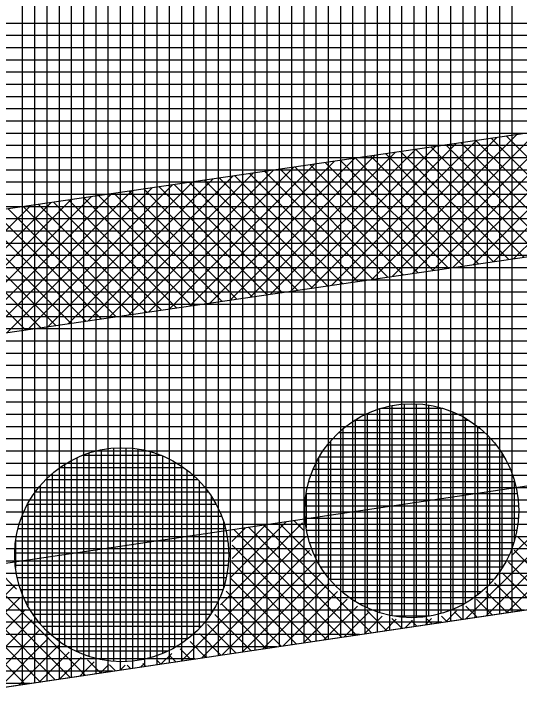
# Model space of a CAD drawing. Extents: x -565346 to -564154, y -1097386 to -1095620.
# Drawn here: x -564954.61 to -564946.35, y -1095814.78 to -1095803.43 of the extents above; entities that cross this region are included whole.
import ezdxf

# ---------------------------------------------------------------- set-up
doc = ezdxf.new("R2010")
doc.units = 0
for name, color, linetype in [('Vrstva 1', 7, 'Continuous'), ('Vrstva 41', 7, 'Continuous'), ('Vrstva 42', 7, 'Continuous'), ('Vrstva 43', 7, 'Continuous'), ('Vrstva 44', 7, 'Continuous')]:
    doc.layers.add(name, color=color, linetype=linetype)

msp = doc.modelspace()

# ---------------------------------------------------------------- linework, layer by layer
at = {"layer": 'Vrstva 1'}
msp.add_line((-565025.24, -1095824.91), (-564877.52, -1095802.97), dxfattribs=at)
at = {"layer": 'Vrstva 41'}
for p, q in [((-564947.1, -1095807.529), (-564944.733, -1095805.162)), ((-564946.769, -1095807.48), (-564944.402, -1095805.114)), ((-564946.438, -1095807.432), (-564944.071, -1095805.066)), ((-564947.762, -1095807.625), (-564945.396, -1095805.259)), ((-564947.431, -1095807.577), (-564945.065, -1095805.211)), ((-564948.425, -1095807.722), (-564946.058, -1095805.356)), ((-564948.094, -1095807.674), (-564945.727, -1095805.307)), ((-564949.418, -1095807.867), (-564947.052, -1095805.501)), ((-564949.087, -1095807.819), (-564946.72, -1095805.452)), ((-564948.756, -1095807.77), (-564946.389, -1095805.404)), ((-564945.284, -1095807.264), (-564947.048, -1095805.5)), ((-564945.037, -1095807.228), (-564946.801, -1095805.464)), ((-564944.79, -1095807.192), (-564946.554, -1095805.428)), ((-564950.081, -1095807.964), (-564947.714, -1095805.597)), ((-564949.749, -1095807.915), (-564947.383, -1095805.549)), ((-564946.024, -1095807.372), (-564947.788, -1095805.608)), ((-564945.777, -1095807.336), (-564947.541, -1095805.572)), ((-564945.531, -1095807.3), (-564947.294, -1095805.536)), ((-564950.743, -1095808.06), (-564948.376, -1095805.694)), ((-564950.412, -1095808.012), (-564948.045, -1095805.645)), ((-564946.765, -1095807.48), (-564948.528, -1095805.716)), ((-564946.518, -1095807.444), (-564948.282, -1095805.68)), ((-564946.271, -1095807.408), (-564948.035, -1095805.644)), ((-564951.736, -1095808.205), (-564949.37, -1095805.839)), ((-564951.405, -1095808.157), (-564949.039, -1095805.79)), ((-564951.074, -1095808.109), (-564948.708, -1095805.742)), ((-564947.505, -1095807.588), (-564949.269, -1095805.824)), ((-564947.258, -1095807.552), (-564949.022, -1095805.788)), ((-564947.011, -1095807.516), (-564948.775, -1095805.752)), ((-564952.399, -1095808.302), (-564950.032, -1095805.935)), ((-564952.068, -1095808.254), (-564949.701, -1095805.887)), ((-564948.246, -1095807.696), (-564950.009, -1095805.932)), ((-564947.999, -1095807.66), (-564949.763, -1095805.896)), ((-564947.752, -1095807.624), (-564949.516, -1095805.86)), ((-564953.061, -1095808.399), (-564950.695, -1095806.032)), ((-564952.73, -1095808.35), (-564950.363, -1095805.984)), ((-564948.986, -1095807.804), (-564950.75, -1095806.04)), ((-564948.739, -1095807.768), (-564950.503, -1095806.004)), ((-564948.492, -1095807.732), (-564950.256, -1095805.968)), ((-564954.055, -1095808.544), (-564951.688, -1095806.177)), ((-564953.723, -1095808.495), (-564951.357, -1095806.129)), ((-564953.392, -1095808.447), (-564951.026, -1095806.08)), ((-564949.973, -1095807.948), (-564951.737, -1095806.184)), ((-564949.727, -1095807.912), (-564951.49, -1095806.148)), ((-564949.48, -1095807.876), (-564951.244, -1095806.112)), ((-564949.233, -1095807.84), (-564950.997, -1095806.076)), ((-564954.717, -1095808.64), (-564952.35, -1095806.274)), ((-564954.386, -1095808.592), (-564952.019, -1095806.225)), ((-564950.714, -1095808.056), (-564952.478, -1095806.292)), ((-564950.467, -1095808.02), (-564952.231, -1095806.256)), ((-564950.22, -1095807.984), (-564951.984, -1095806.22)), ((-564955.379, -1095808.737), (-564953.013, -1095806.37)), ((-564955.048, -1095808.689), (-564952.682, -1095806.322)), ((-564951.454, -1095808.164), (-564953.218, -1095806.4)), ((-564951.207, -1095808.128), (-564952.971, -1095806.364)), ((-564950.961, -1095808.092), (-564952.724, -1095806.328)), ((-564956.373, -1095808.882), (-564954.006, -1095806.515)), ((-564956.042, -1095808.834), (-564953.675, -1095806.467)), ((-564955.71, -1095808.785), (-564953.344, -1095806.419)), ((-564952.195, -1095808.272), (-564953.959, -1095806.508)), ((-564951.948, -1095808.236), (-564953.712, -1095806.472)), ((-564951.701, -1095808.2), (-564953.465, -1095806.436)), ((-564956.704, -1095808.93), (-564954.337, -1095806.564)), ((-564952.935, -1095808.38), (-564954.699, -1095806.616)), ((-564952.688, -1095808.344), (-564954.452, -1095806.58)), ((-564952.442, -1095808.308), (-564954.205, -1095806.544)), ((-564953.676, -1095808.488), (-564955.44, -1095806.725)), ((-564953.429, -1095808.452), (-564955.193, -1095806.689)), ((-564953.182, -1095808.416), (-564954.946, -1095806.653)), ((-564954.416, -1095808.596), (-564956.18, -1095806.833)), ((-564954.169, -1095808.56), (-564955.933, -1095806.797)), ((-564953.923, -1095808.524), (-564955.686, -1095806.761)), ((-564947.217, -1095813.322), (-564944.926, -1095811.031)), ((-564946.466, -1095812.288), (-564945.175, -1095810.997)), ((-564946.885, -1095813.272), (-564944.882, -1095811.269)), ((-564946.553, -1095813.223), (-564944.813, -1095811.483)), ((-564951.23, -1095813.092), (-564949.889, -1095811.751)), ((-564951.072, -1095812.651), (-564950.158, -1095811.737)), ((-564949.743, -1095812.285), (-564950.274, -1095811.754)), ((-564949.868, -1095811.878), (-564950.028, -1095811.718)), ((-564951.046, -1095812.06), (-564950.822, -1095811.835)), ((-564951.039, -1095812.336), (-564950.49, -1095811.786)), ((-564949.253, -1095813.624), (-564951.013, -1095811.864)), ((-564949.007, -1095813.588), (-564950.767, -1095811.827)), ((-564948.76, -1095813.551), (-564950.521, -1095811.791)), ((-564951.868, -1095814.012), (-564949.844, -1095811.989)), ((-564945.313, -1095813.039), (-564946.364, -1095811.988)), ((-564951.535, -1095813.963), (-564949.775, -1095812.203)), ((-564949.499, -1095813.661), (-564951.04, -1095812.12)), ((-564945.559, -1095813.075), (-564946.432, -1095812.202)), ((-564951.203, -1095813.914), (-564949.687, -1095812.397)), ((-564949.746, -1095813.697), (-564951.046, -1095812.397)), ((-564945.805, -1095813.112), (-564946.521, -1095812.396)), ((-564953.686, -1095814.282), (-564955.446, -1095812.522)), ((-564953.44, -1095814.246), (-564955.2, -1095812.486)), ((-564954.566, -1095812.837), (-564954.953, -1095812.449)), ((-564954.178, -1095814.356), (-564955.939, -1095812.595)), ((-564953.932, -1095814.319), (-564955.692, -1095812.559)), ((-564949.992, -1095813.734), (-564951.073, -1095812.653)), ((-564950.871, -1095813.864), (-564949.58, -1095812.573)), ((-564946.052, -1095813.149), (-564946.627, -1095812.573)), ((-564956.518, -1095814.703), (-564954.584, -1095812.769)), ((-564950.539, -1095813.815), (-564949.456, -1095812.733)), ((-564946.298, -1095813.185), (-564946.751, -1095812.732)), ((-564954.425, -1095814.392), (-564956.018, -1095812.799)), ((-564950.238, -1095813.77), (-564951.136, -1095812.873)), ((-564950.207, -1095813.766), (-564949.317, -1095812.876)), ((-564946.544, -1095813.222), (-564946.89, -1095812.875)), ((-564956.186, -1095814.654), (-564954.511, -1095812.979)), ((-564950.484, -1095813.807), (-564951.22, -1095813.072)), ((-564949.875, -1095813.716), (-564949.162, -1095813.004)), ((-564949.542, -1095813.667), (-564948.99, -1095813.115)), ((-564947.037, -1095813.295), (-564947.217, -1095813.115)), ((-564946.79, -1095813.258), (-564947.045, -1095813.004)), ((-564955.854, -1095814.604), (-564954.418, -1095813.169)), ((-564949.21, -1095813.618), (-564948.8, -1095813.207)), ((-564948.514, -1095813.514), (-564948.835, -1095813.193)), ((-564947.549, -1095813.371), (-564947.37, -1095813.192)), ((-564947.283, -1095813.331), (-564947.407, -1095813.207)), ((-564955.522, -1095814.555), (-564954.307, -1095813.341)), ((-564950.731, -1095813.844), (-564951.322, -1095813.252)), ((-564948.878, -1095813.568), (-564948.59, -1095813.28)), ((-564948.546, -1095813.519), (-564948.356, -1095813.33)), ((-564948.268, -1095813.478), (-564948.428, -1095813.318)), ((-564947.881, -1095813.42), (-564947.779, -1095813.318)), ((-564947.775, -1095813.405), (-564947.851, -1095813.329)), ((-564947.529, -1095813.368), (-564947.617, -1095813.28)), ((-564950.977, -1095813.88), (-564951.441, -1095813.416)), ((-564948.214, -1095813.47), (-564948.092, -1095813.348)), ((-564948.022, -1095813.441), (-564948.114, -1095813.349)), ((-564955.189, -1095814.506), (-564954.18, -1095813.496)), ((-564951.223, -1095813.917), (-564951.576, -1095813.564)), ((-564954.857, -1095814.456), (-564954.037, -1095813.636)), ((-564954.525, -1095814.407), (-564953.878, -1095813.76)), ((-564951.469, -1095813.953), (-564951.726, -1095813.696)), ((-564954.193, -1095814.358), (-564953.702, -1095813.867)), ((-564952.2, -1095814.062), (-564952.026, -1095813.888)), ((-564951.716, -1095813.99), (-564951.892, -1095813.813)), ((-564953.861, -1095814.308), (-564953.509, -1095813.957)), ((-564953.193, -1095814.209), (-564953.407, -1095813.996)), ((-564952.208, -1095814.063), (-564952.277, -1095813.994)), ((-564951.962, -1095814.026), (-564952.075, -1095813.913)), ((-564953.528, -1095814.259), (-564953.295, -1095814.026)), ((-564953.196, -1095814.21), (-564953.058, -1095814.072)), ((-564952.947, -1095814.173), (-564953.046, -1095814.074)), ((-564952.864, -1095814.16), (-564952.786, -1095814.082)), ((-564952.701, -1095814.136), (-564952.756, -1095814.081)), ((-564952.532, -1095814.111), (-564952.467, -1095814.046)), ((-564952.454, -1095814.1), (-564952.502, -1095814.052))]:
    msp.add_line(p, q, dxfattribs=at)
at = {"layer": 'Vrstva 42'}
for points in [[(-565024.199, -1095816.759), (-565023.91, -1095818.738), (-564932.849, -1095805.449), (-564933.138, -1095803.47)], [(-565025.19, -1095822.881), (-565025.24, -1095824.91), (-564931.925, -1095811.05), (-564932.23, -1095809.074)]]:
    msp.add_lwpolyline(points, close=True, dxfattribs=at)
at = {"layer": 'Vrstva 43'}
for p, q in [((-564946.87, -1095798.109), (-564946.87, -1095813.27)), ((-564946.67, -1095798.079), (-564946.67, -1095813.24)), ((-564946.47, -1095798.049), (-564946.47, -1095813.211)), ((-564947.67, -1095798.227), (-564947.67, -1095813.389)), ((-564947.47, -1095798.198), (-564947.47, -1095813.359)), ((-564947.27, -1095798.168), (-564947.27, -1095813.33)), ((-564947.07, -1095798.138), (-564947.07, -1095813.3)), ((-564948.47, -1095798.346), (-564948.47, -1095813.508)), ((-564948.27, -1095798.317), (-564948.27, -1095813.478)), ((-564948.07, -1095798.287), (-564948.07, -1095813.448)), ((-564947.87, -1095798.257), (-564947.87, -1095813.419)), ((-564949.07, -1095798.435), (-564949.07, -1095813.597)), ((-564948.87, -1095798.406), (-564948.87, -1095813.567)), ((-564948.67, -1095798.376), (-564948.67, -1095813.537)), ((-564949.87, -1095798.554), (-564949.87, -1095813.716)), ((-564949.67, -1095798.524), (-564949.67, -1095813.686)), ((-564949.47, -1095798.495), (-564949.47, -1095813.656)), ((-564949.27, -1095798.465), (-564949.27, -1095813.627)), ((-564950.67, -1095798.673), (-564950.67, -1095813.835)), ((-564950.47, -1095798.643), (-564950.47, -1095813.805)), ((-564950.27, -1095798.614), (-564950.27, -1095813.775)), ((-564950.07, -1095798.584), (-564950.07, -1095813.745)), ((-564951.47, -1095798.792), (-564951.47, -1095813.953)), ((-564951.27, -1095798.762), (-564951.27, -1095813.924)), ((-564951.07, -1095798.732), (-564951.07, -1095813.894)), ((-564950.87, -1095798.703), (-564950.87, -1095813.864)), ((-564952.27, -1095798.911), (-564952.27, -1095814.072)), ((-564952.07, -1095798.881), (-564952.07, -1095814.042)), ((-564951.87, -1095798.851), (-564951.87, -1095814.013)), ((-564951.67, -1095798.821), (-564951.67, -1095813.983)), ((-564953.07, -1095799.029), (-564953.07, -1095814.191)), ((-564952.87, -1095799), (-564952.87, -1095814.161)), ((-564952.67, -1095798.97), (-564952.67, -1095814.132)), ((-564952.47, -1095798.94), (-564952.47, -1095814.102)), ((-564953.67, -1095799.118), (-564953.67, -1095814.28)), ((-564953.47, -1095799.089), (-564953.47, -1095814.25)), ((-564953.27, -1095799.059), (-564953.27, -1095814.221)), ((-564954.47, -1095799.237), (-564954.47, -1095814.399)), ((-564954.27, -1095799.208), (-564954.27, -1095814.369)), ((-564954.07, -1095799.178), (-564954.07, -1095814.34)), ((-564953.87, -1095799.148), (-564953.87, -1095814.31)), ((-564881.627, -1095803.58), (-564983.714, -1095803.58)), ((-564882.974, -1095803.78), (-564985.06, -1095803.78)), ((-564884.32, -1095803.98), (-564986.407, -1095803.98)), ((-564885.667, -1095804.18), (-564987.754, -1095804.18)), ((-564887.013, -1095804.38), (-564989.101, -1095804.38)), ((-564888.36, -1095804.58), (-564990.447, -1095804.58)), ((-564889.707, -1095804.78), (-564991.794, -1095804.78)), ((-564891.053, -1095804.98), (-564993.141, -1095804.98)), ((-564892.4, -1095805.18), (-564994.488, -1095805.18)), ((-564893.746, -1095805.38), (-564995.835, -1095805.38)), ((-564895.093, -1095805.58), (-564997.181, -1095805.58)), ((-564896.439, -1095805.78), (-564998.528, -1095805.78)), ((-564897.786, -1095805.98), (-564999.875, -1095805.98)), ((-564899.133, -1095806.18), (-565001.222, -1095806.18)), ((-564900.479, -1095806.38), (-565002.568, -1095806.38)), ((-564901.826, -1095806.58), (-565003.915, -1095806.58)), ((-564903.172, -1095806.78), (-565005.262, -1095806.78)), ((-564904.519, -1095806.98), (-565006.609, -1095806.98)), ((-564905.866, -1095807.18), (-565007.956, -1095807.18)), ((-564907.212, -1095807.38), (-565009.302, -1095807.38)), ((-564908.559, -1095807.58), (-565010.649, -1095807.58)), ((-564909.905, -1095807.78), (-565011.996, -1095807.78)), ((-564911.252, -1095807.98), (-565013.343, -1095807.98)), ((-564912.598, -1095808.18), (-565014.689, -1095808.18)), ((-564913.945, -1095808.38), (-565016.036, -1095808.38)), ((-564915.292, -1095808.58), (-565017.383, -1095808.58)), ((-564916.638, -1095808.78), (-565018.73, -1095808.78)), ((-564917.985, -1095808.98), (-565020.076, -1095808.98)), ((-564919.331, -1095809.18), (-565021.423, -1095809.18)), ((-564920.678, -1095809.38), (-565022.77, -1095809.38)), ((-564922.025, -1095809.58), (-565024.117, -1095809.58)), ((-564923.371, -1095809.78), (-565025.464, -1095809.78)), ((-564924.718, -1095809.98), (-565026.81, -1095809.98)), ((-564926.064, -1095810.18), (-565028.157, -1095810.18)), ((-564927.411, -1095810.38), (-565029.504, -1095810.38)), ((-564928.757, -1095810.58), (-565030.851, -1095810.58)), ((-564930.104, -1095810.78), (-565032.197, -1095810.78)), ((-564931.451, -1095810.98), (-565033.544, -1095810.98)), ((-564932.797, -1095811.18), (-565034.891, -1095811.18)), ((-564934.144, -1095811.38), (-565036.238, -1095811.38)), ((-564935.49, -1095811.58), (-565037.585, -1095811.58)), ((-564936.837, -1095811.78), (-565038.931, -1095811.78)), ((-564938.184, -1095811.98), (-565039.474, -1095811.98)), ((-564939.53, -1095812.18), (-565039.482, -1095812.18)), ((-564940.877, -1095812.38), (-565039.489, -1095812.38)), ((-564942.223, -1095812.58), (-565039.496, -1095812.58)), ((-564943.57, -1095812.78), (-565039.503, -1095812.78)), ((-564944.916, -1095812.98), (-565039.511, -1095812.98)), ((-564946.263, -1095813.18), (-565039.518, -1095813.18)), ((-564947.61, -1095813.38), (-565039.525, -1095813.38)), ((-564948.956, -1095813.58), (-565039.532, -1095813.58)), ((-564950.303, -1095813.78), (-565039.54, -1095813.78)), ((-564951.649, -1095813.98), (-565039.547, -1095813.98)), ((-564952.996, -1095814.18), (-565039.554, -1095814.18)), ((-564954.342, -1095814.38), (-565039.561, -1095814.38))]:
    msp.add_line(p, q, dxfattribs=at)
msp.add_lwpolyline([(-564584.17, -1095730.99), (-564361.01, -1095672.63), (-564329.81, -1095662.26), (-564326.21, -1095642.73), (-564394.52, -1095662.95), (-564454.33, -1095677.56), (-564516.6, -1095690.89), (-564574.04, -1095705.03), (-564590.74, -1095715.12), (-564631.48, -1095731.18), (-564693.31, -1095752.31), (-564772.2, -1095768.91), (-564879.81, -1095788.15), (-565039.47, -1095811.86), (-565040.85, -1095849.94), (-565025.81, -1095848.33), (-565025.24, -1095824.91), (-564877.52, -1095802.97), (-564694, -1095767.75), (-564603.8, -1095739.23), (-564594.74, -1095734.52)], close=True, dxfattribs=at)
at = {"layer": 'Vrstva 44'}
for p, q in [((-564948.23, -1095809.809), (-564948.23, -1095813.297)), ((-564948.03, -1095809.807), (-564948.03, -1095813.301)), ((-564948.63, -1095809.887), (-564948.63, -1095813.222)), ((-564947.596, -1095809.88), (-564948.61, -1095809.88)), ((-564948.43, -1095809.835), (-564948.43, -1095813.272)), ((-564947.83, -1095809.828), (-564947.83, -1095813.282)), ((-564947.63, -1095809.871), (-564947.63, -1095813.237)), ((-564948.83, -1095809.964), (-564948.83, -1095813.144)), ((-564947.43, -1095809.939), (-564947.43, -1095813.167)), ((-564947.23, -1095810.04), (-564947.23, -1095813.068)), ((-564947.163, -1095810.08), (-564949.046, -1095810.08)), ((-564949.03, -1095810.069), (-564949.03, -1095813.038)), ((-564949.23, -1095810.217), (-564949.23, -1095812.892)), ((-564947.03, -1095810.174), (-564947.03, -1095812.934)), ((-564946.907, -1095810.28), (-564949.303, -1095810.28)), ((-564946.83, -1095810.357), (-564946.83, -1095812.752)), ((-564946.725, -1095810.48), (-564949.484, -1095810.48)), ((-564949.43, -1095810.413), (-564949.43, -1095812.696)), ((-564953.38, -1095810.61), (-564953.38, -1095813.938)), ((-564953.18, -1095810.558), (-564953.18, -1095813.99)), ((-564952.98, -1095810.53), (-564952.98, -1095814.017)), ((-564952.78, -1095810.527), (-564952.78, -1095814.021)), ((-564952.58, -1095810.546), (-564952.58, -1095814.003)), ((-564952.38, -1095810.589), (-564952.38, -1095813.961)), ((-564946.63, -1095810.614), (-564946.63, -1095812.494)), ((-564953.58, -1095810.688), (-564953.58, -1095813.86)), ((-564952.195, -1095810.65), (-564953.494, -1095810.65)), ((-564952.18, -1095810.656), (-564952.18, -1095813.891)), ((-564949.63, -1095810.7), (-564949.63, -1095812.41)), ((-564946.59, -1095810.68), (-564949.619, -1095810.68)), ((-564953.78, -1095810.796), (-564953.78, -1095813.752)), ((-564951.98, -1095810.754), (-564951.98, -1095813.794)), ((-564953.98, -1095810.945), (-564953.98, -1095813.603)), ((-564951.83, -1095810.85), (-564953.858, -1095810.85)), ((-564951.78, -1095810.887), (-564951.78, -1095813.662)), ((-564946.49, -1095810.88), (-564949.717, -1095810.88)), ((-564951.595, -1095811.05), (-564954.092, -1095811.05)), ((-564951.58, -1095811.066), (-564951.58, -1095813.482)), ((-564946.43, -1095811.049), (-564946.43, -1095812.057)), ((-564954.18, -1095811.146), (-564954.18, -1095813.404)), ((-564946.422, -1095811.08), (-564949.787, -1095811.08)), ((-564951.427, -1095811.25), (-564954.263, -1095811.25)), ((-564946.378, -1095811.28), (-564949.832, -1095811.28)), ((-564949.83, -1095811.27), (-564949.83, -1095811.835)), ((-564951.38, -1095811.318), (-564951.38, -1095813.229)), ((-564951.301, -1095811.45), (-564954.386, -1095811.45)), ((-564954.38, -1095811.439), (-564954.38, -1095813.11)), ((-564946.357, -1095811.48), (-564949.852, -1095811.48)), ((-564951.211, -1095811.65), (-564954.478, -1095811.65)), ((-564951.18, -1095811.733), (-564951.18, -1095812.809)), ((-564946.359, -1095811.68), (-564949.848, -1095811.68)), ((-564951.148, -1095811.85), (-564954.542, -1095811.85)), ((-564946.386, -1095811.88), (-564949.822, -1095811.88)), ((-564954.58, -1095812.066), (-564954.58, -1095812.489)), ((-564951.109, -1095812.05), (-564954.578, -1095812.05)), ((-564946.437, -1095812.08), (-564949.772, -1095812.08)), ((-564951.095, -1095812.25), (-564954.592, -1095812.25)), ((-564946.513, -1095812.28), (-564949.696, -1095812.28)), ((-564951.105, -1095812.45), (-564954.583, -1095812.45)), ((-564946.62, -1095812.48), (-564949.587, -1095812.48)), ((-564951.137, -1095812.65), (-564954.552, -1095812.65)), ((-564946.767, -1095812.68), (-564949.443, -1095812.68)), ((-564951.193, -1095812.85), (-564954.496, -1095812.85)), ((-564946.965, -1095812.88), (-564949.243, -1095812.88)), ((-564951.276, -1095813.05), (-564954.411, -1095813.05)), ((-564947.251, -1095813.08), (-564948.957, -1095813.08)), ((-564951.394, -1095813.25), (-564954.295, -1095813.25)), ((-564947.816, -1095813.28), (-564948.382, -1095813.28)), ((-564951.548, -1095813.45), (-564954.138, -1095813.45)), ((-564951.765, -1095813.65), (-564953.925, -1095813.65)), ((-564952.083, -1095813.85), (-564953.601, -1095813.85))]:
    msp.add_line(p, q, dxfattribs=at)
for centre in [(-564948.104, -1095811.554), (-564952.844, -1095812.274)]:
    msp.add_circle(centre, 1.75, dxfattribs=at)

doc.saveas('drawing.dxf')
